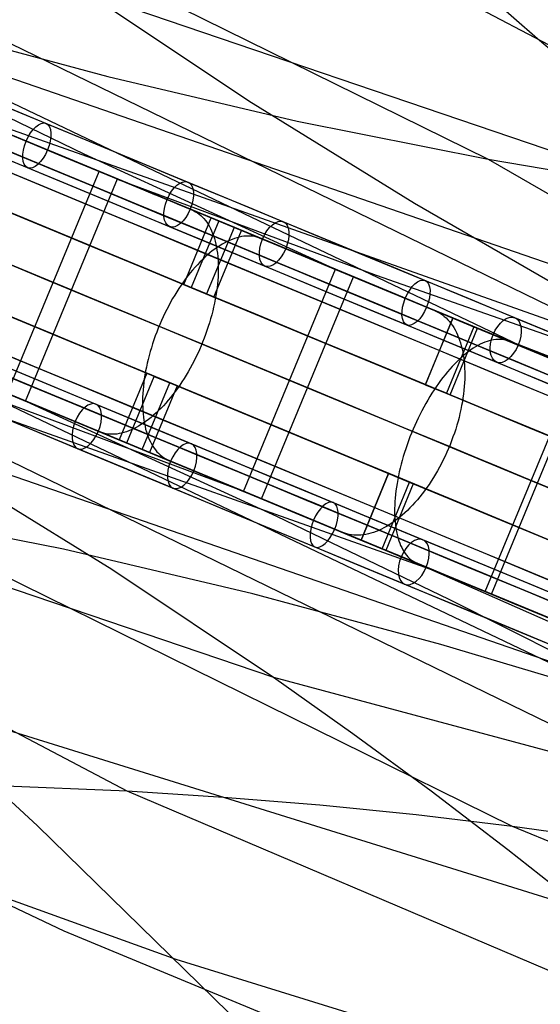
# Model space of a CAD drawing. Extents: x -3378 to 3007, y -425 to 173.
# Tile 372 of 396: x 2602 to 2667, y -210 to -87. Entities that reach past the tile are written whole.
import ezdxf

# ---------------------------------------------------------------- set-up
doc = ezdxf.new("R2010")
doc.units = 0
doc.layers.add('PREDEFINITO', color=7, linetype='CONTINUOUS')

msp = doc.modelspace()

# ---------------------------------------------------------------- linework, layer by layer
at = {"layer": 'PREDEFINITO'}
for p, q in [((2532.88, -56.49, 2490.82), (2691.82, -133.88, 2888.67)), ((2580.6, -64.65, 2472.11), (2660.53, -104.02, 2673.72)), ((2628.74, -69.07, 2452.47), (2708.4, -110.9, 2654.39)), ((2566.3, -80.44, 2710.18), (2665.41, -127.7, 2954.64)), ((2666.7, -89, 1950.52), (2657.64, -81.04, 1955.57)), ((2734.31, -139.93, 1917.21), (2567.2, -82.27, 1519.36)), ((2694.8, -111.96, 1935.93), (2610.44, -83.28, 1734.32)), ((2630.66, -96.77, 1725.18), (2610.44, -83.28, 1734.32)), ((2589.55, -87.39, 2700.97), (2613.02, -93.7, 2691.89)), ((2675.92, -96.82, 1945.58), (2666.7, -89, 1950.52)), ((2610.07, -103.39, 1499.69), (2588.55, -93.04, 1509.55)), ((2613.02, -93.7, 2691.89), (2636.69, -99.27, 2682.85)), ((2693.75, -133.23, 1697.86), (2590.25, -96.57, 1453.39)), ((2651.34, -109.57, 1716.14), (2630.66, -96.77, 1725.18)), ((2594.51, -98.33, 2908.58), (2606.93, -103.48, 2917.58)), ((2610.41, -104.92, 1465.23), (2597.31, -99.49, 1457.43)), ((2636.69, -99.27, 2682.85), (2660.53, -104.02, 2673.72)), ((2603.87, -102.21, 2923.58), (2601.84, -101.37, 2926.93)), ((2611.95, -105.56, 2910.19), (2606.9, -103.47, 2918.56)), ((2606.93, -103.48, 2917.58), (2619.53, -108.7, 2926.29)), ((2641.31, -117.72, 1485.28), (2610.07, -103.39, 1499.69)), ((2660.53, -104.02, 2673.72), (2793.77, -180.87, 3010.12)), ((2660.53, -104.02, 2673.72), (2672.49, -106.07, 2669.06)), ((2600.47, -133.28, 2910.19), (2611.95, -105.56, 2910.19)), ((2623.35, -110.28, 1473.34), (2610.41, -104.92, 1465.23)), ((2602.75, -134.22, 1480.07), (2614.23, -106.5, 1480.07)), ((2614.23, -106.5, 1480.07), (2618.88, -108.43, 1471.44)), ((2614.34, -106.55, 2922.75), (2646.57, -118.51, 2908.35)), ((2619.53, -108.7, 2926.29), (2632.31, -113.99, 2934.7)), ((2621.68, -109.59, 1466.25), (2623.54, -110.36, 1462.8)), ((2636.13, -115.57, 1481.75), (2623.35, -110.28, 1473.34)), ((2623.54, -110.36, 1462.8), (2623.77, -110.46, 1462.35)), ((2623.77, -110.46, 1462.35), (2624, -110.59, 1461.9)), ((2624, -110.59, 1461.9), (2624.23, -110.73, 1461.46)), ((2672.39, -121.71, 1707.07), (2651.34, -109.57, 1716.14)), ((2622.51, -119.67, 2938.58), (2625.95, -111.36, 2938.58)), ((2626.88, -111.74, 1476.56), (2623.44, -120.06, 1476.56)), ((2624.23, -110.73, 1461.46), (2624.44, -110.89, 1461.01)), ((2624.44, -110.89, 1461.01), (2624.65, -111.06, 1460.57)), ((2624.65, -111.06, 1460.57), (2624.85, -111.25, 1460.13)), ((2624.85, -111.25, 1460.13), (2625.04, -111.45, 1459.7)), ((2625.04, -111.45, 1459.7), (2625.22, -111.67, 1459.26)), ((2625.22, -111.67, 1459.26), (2625.4, -111.9, 1458.84)), ((2509.86, -112.05, 2490.82), (2676.97, -169.72, 2888.67)), ((2628.81, -112.54, 2933.44), (2625.36, -120.85, 2933.44)), ((2625.4, -111.9, 1458.84), (2625.56, -112.15, 1458.41)), ((2625.56, -112.15, 1458.41), (2625.72, -112.42, 1457.99)), ((2625.72, -112.42, 1457.99), (2625.86, -112.69, 1457.58)), ((2625.86, -112.69, 1457.58), (2626, -112.98, 1457.18)), ((2626, -112.98, 1457.18), (2626.12, -113.29, 1456.78)), ((2626.29, -121.24, 1471.42), (2629.74, -112.93, 1471.42)), ((2626.12, -113.29, 1456.78), (2626.24, -113.61, 1456.38)), ((2626.24, -113.61, 1456.38), (2626.35, -113.94, 1456)), ((2626.35, -113.94, 1456), (2626.44, -114.28, 1455.62)), ((2626.44, -114.28, 1455.62), (2626.53, -114.63, 1455.25)), ((2628.25, -114.17, 2953.22), (2627.94, -114.31, 2953.62)), ((2628.55, -114.04, 2952.82), (2628.25, -114.17, 2953.22)), ((2628.85, -113.93, 2952.42), (2628.55, -114.04, 2952.82)), ((2629.15, -113.84, 2952.01), (2628.85, -113.93, 2952.42)), ((2629.45, -113.76, 2951.59), (2629.15, -113.84, 2952.01)), ((2629.74, -113.7, 2951.16), (2629.45, -113.76, 2951.59)), ((2630.03, -113.66, 2950.74), (2629.74, -113.7, 2951.16)), ((2630.31, -113.64, 2950.3), (2630.03, -113.66, 2950.74)), ((2630.59, -113.63, 2949.87), (2630.31, -113.64, 2950.3)), ((2630.87, -113.63, 2949.43), (2630.59, -113.63, 2949.87)), ((2631.13, -113.66, 2948.99), (2630.87, -113.63, 2949.43)), ((2631.4, -113.7, 2948.54), (2631.13, -113.66, 2948.99)), ((2631.65, -113.76, 2948.1), (2631.4, -113.7, 2948.54)), ((2631.91, -113.83, 2947.65), (2631.65, -113.76, 2948.1)), ((2632.15, -113.92, 2947.2), (2631.91, -113.83, 2947.65)), ((2634.01, -114.7, 2943.75), (2632.15, -113.92, 2947.2)), ((2632.31, -113.99, 2934.7), (2645.25, -119.35, 2942.8)), ((2626.08, -115.49, 2955.79), (2625.77, -115.74, 2956.12)), ((2626.39, -115.26, 2955.45), (2626.08, -115.49, 2955.79)), ((2626.7, -115.04, 2955.1), (2626.39, -115.26, 2955.45)), ((2626.53, -114.63, 1455.25), (2626.6, -115, 1454.89)), ((2626.6, -115, 1454.89), (2626.67, -115.37, 1454.54)), ((2626.67, -115.37, 1454.54), (2626.72, -115.76, 1454.2)), ((2627.01, -114.83, 2954.75), (2626.7, -115.04, 2955.1)), ((2627.32, -114.64, 2954.38), (2627.01, -114.83, 2954.75)), ((2627.63, -114.47, 2954), (2627.32, -114.64, 2954.38)), ((2627.94, -114.31, 2953.62), (2627.63, -114.47, 2954)), ((2624.84, -116.58, 2957.05), (2624.53, -116.88, 2957.33)), ((2625.15, -116.28, 2956.75), (2624.84, -116.58, 2957.05)), ((2625.45, -116.01, 2956.44), (2625.15, -116.28, 2956.75)), ((2625.77, -115.74, 2956.12), (2625.45, -116.01, 2956.44)), ((2626.72, -115.76, 1454.2), (2626.77, -116.16, 1453.88)), ((2626.77, -116.16, 1453.88), (2626.8, -116.56, 1453.56)), ((2626.8, -116.56, 1453.56), (2626.82, -116.98, 1453.25)), ((2648.72, -120.79, 1490.45), (2636.13, -115.57, 1481.75)), ((2641.46, -117.78, 2929.92), (2636.8, -115.85, 2938.56)), ((2623.63, -117.87, 2958.11), (2623.33, -118.23, 2958.35)), ((2623.93, -117.53, 2957.87), (2623.63, -117.87, 2958.11)), ((2624.23, -117.2, 2957.61), (2623.93, -117.53, 2957.87)), ((2624.53, -116.88, 2957.33), (2624.23, -117.2, 2957.61)), ((2626.82, -116.98, 1453.25), (2626.83, -117.4, 1452.95)), ((2626.83, -117.84, 1452.67), (2626.82, -118.28, 1452.39)), ((2626.83, -117.4, 1452.95), (2626.83, -117.84, 1452.67)), ((2629.98, -145.5, 2929.92), (2641.46, -117.78, 2929.92)), ((2550.43, -118.75, 2710.18), (2653.93, -155.42, 2954.64)), ((2711.3, -195.49, 1917.21), (2552.36, -118.1, 1519.36)), ((2622.75, -118.97, 2958.78), (2622.47, -119.36, 2958.97)), ((2623.04, -118.59, 2958.57), (2622.75, -118.97, 2958.78)), ((2623.33, -118.23, 2958.35), (2623.04, -118.59, 2958.57)), ((2626.77, -119.18, 1451.89), (2626.73, -119.64, 1451.65)), ((2626.8, -118.72, 1452.13), (2626.77, -119.18, 1451.89)), ((2626.82, -118.28, 1452.39), (2626.8, -118.72, 1452.13)), ((2632.25, -146.44, 1499.81), (2643.73, -118.72, 1499.81)), ((2643.73, -118.72, 1499.81), (2648.79, -120.82, 1491.44)), ((2646.57, -118.51, 2908.35), (2669.1, -126.41, 2898.49)), ((2621.92, -120.16, 2959.32), (2621.65, -120.58, 2959.47)), ((2622.19, -119.76, 2959.15), (2621.92, -120.16, 2959.32)), ((2622.47, -119.36, 2958.97), (2622.19, -119.76, 2959.15)), ((2625.36, -120.85, 2933.44), (2622.51, -119.67, 2938.58)), ((2623.44, -120.06, 1476.56), (2626.29, -121.24, 1471.42)), ((2626.68, -120.1, 1451.43), (2626.61, -120.57, 1451.22)), ((2626.73, -119.64, 1451.65), (2626.68, -120.1, 1451.43)), ((2645.25, -119.35, 2942.8), (2658.35, -124.78, 2950.61)), ((2621.13, -121.44, 2959.73), (2620.88, -121.88, 2959.83)), ((2621.39, -121.01, 2959.61), (2621.13, -121.44, 2959.73)), ((2621.65, -120.58, 2959.47), (2621.39, -121.01, 2959.61)), ((2626.45, -121.52, 1450.85), (2626.36, -122, 1450.68)), ((2626.54, -121.05, 1451.03), (2626.45, -121.52, 1450.85)), ((2626.61, -120.57, 1451.22), (2626.54, -121.05, 1451.03)), ((2661.14, -125.93, 1499.45), (2648.72, -120.79, 1490.45)), ((2620.4, -122.78, 2960), (2620.17, -123.24, 2960.06)), ((2620.64, -122.33, 2959.93), (2620.4, -122.78, 2960)), ((2620.88, -121.88, 2959.83), (2620.64, -122.33, 2959.93)), ((2626.25, -122.49, 1450.53), (2626.14, -122.97, 1450.39)), ((2626.36, -122, 1450.68), (2626.25, -122.49, 1450.53)), ((2651.82, -122.07, 1486.42), (2653.85, -122.91, 1483.07)), ((2619.95, -123.71, 2960.11), (2619.74, -124.18, 2960.14)), ((2620.17, -123.24, 2960.06), (2619.95, -123.71, 2960.11)), ((2625.88, -123.95, 1450.16), (2625.74, -124.44, 1450.07)), ((2626.01, -123.46, 1450.27), (2625.88, -123.95, 1450.16)), ((2626.14, -122.97, 1450.39), (2626.01, -123.46, 1450.27)), ((2656.14, -123.86, 1496.71), (2652.69, -132.18, 1496.71)), ((2652.71, -132.18, 2957.14), (2656.15, -123.87, 2957.14)), ((2653.85, -122.91, 1483.07), (2654.1, -123.03, 1482.64)), ((2654.1, -123.03, 1482.64), (2654.35, -123.16, 1482.2)), ((2654.35, -123.16, 1482.2), (2654.6, -123.31, 1481.77)), ((2654.6, -123.31, 1481.77), (2654.83, -123.48, 1481.34)), ((2654.83, -123.48, 1481.34), (2655.06, -123.66, 1480.91)), ((2655.06, -123.66, 1480.91), (2655.28, -123.85, 1480.49)), ((2655.28, -123.85, 1480.49), (2655.49, -124.07, 1480.06)), ((2655.49, -124.07, 1480.06), (2655.7, -124.29, 1479.64)), ((2677.88, -171.54, 1697.86), (2578.77, -124.29, 1453.39)), ((2619.33, -125.13, 2960.16), (2619.14, -125.61, 2960.14)), ((2619.53, -124.65, 2960.16), (2619.33, -125.13, 2960.16)), ((2619.74, -124.18, 2960.14), (2619.53, -124.65, 2960.16)), ((2625.58, -124.93, 1450), (2625.42, -125.42, 1449.93)), ((2625.74, -124.44, 1450.07), (2625.58, -124.93, 1450)), ((2658.77, -124.95, 2951.85), (2655.32, -133.26, 2951.85)), ((2655.7, -124.29, 1479.64), (2655.89, -124.53, 1479.23)), ((2655.79, -133.46, 1491.73), (2659.23, -125.14, 1491.73)), ((2655.89, -124.53, 1479.23), (2656.07, -124.79, 1478.82)), ((2656.07, -124.79, 1478.82), (2656.25, -125.06, 1478.41)), ((2656.25, -125.06, 1478.41), (2656.41, -125.35, 1478.01)), ((2656.41, -125.35, 1478.01), (2656.57, -125.65, 1477.62)), ((2658.35, -124.78, 2950.61), (2671.61, -130.27, 2958.1)), ((2618.79, -126.58, 2960.06), (2618.62, -127.07, 2960)), ((2618.96, -126.1, 2960.11), (2618.79, -126.58, 2960.06)), ((2619.14, -125.61, 2960.14), (2618.96, -126.1, 2960.11)), ((2625.07, -126.39, 1449.86), (2624.88, -126.87, 1449.84)), ((2625.25, -125.9, 1449.89), (2625.07, -126.39, 1449.86)), ((2625.42, -125.42, 1449.93), (2625.25, -125.9, 1449.89)), ((2656.57, -125.65, 1477.62), (2656.71, -125.96, 1477.23)), ((2656.71, -125.96, 1477.23), (2656.85, -126.28, 1476.85)), ((2656.85, -126.28, 1476.85), (2656.97, -126.62, 1476.48)), ((2661.21, -126.58, 2969.29), (2660.95, -126.63, 2969.73)), ((2673.38, -131, 1508.74), (2661.14, -125.93, 1499.45)), ((2661.48, -126.54, 2968.84), (2661.21, -126.58, 2969.29)), ((2661.73, -126.53, 2968.39), (2661.48, -126.54, 2968.84)), ((2661.99, -126.52, 2967.94), (2661.73, -126.53, 2968.39)), ((2818.58, -187.08, 1878.8), (2661.92, -126.26, 1500.03)), ((2662.24, -126.54, 2967.49), (2661.99, -126.52, 2967.94)), ((2662.48, -126.57, 2967.03), (2662.24, -126.54, 2967.49)), ((2662.71, -126.62, 2966.57), (2662.48, -126.57, 2967.03)), ((2618.47, -127.56, 2959.93), (2618.33, -128.05, 2959.83)), ((2618.62, -127.07, 2960), (2618.47, -127.56, 2959.93)), ((2624.47, -127.82, 1449.86), (2624.26, -128.29, 1449.89)), ((2624.68, -127.35, 1449.84), (2624.47, -127.82, 1449.86)), ((2624.88, -126.87, 1449.84), (2624.68, -127.35, 1449.84)), ((2656.97, -126.62, 1476.48), (2657.08, -126.97, 1476.12)), ((2657.08, -126.97, 1476.12), (2657.19, -127.33, 1475.76)), ((2657.19, -127.33, 1475.76), (2657.28, -127.7, 1475.41)), ((2657.28, -127.7, 1475.41), (2657.36, -128.09, 1475.07)), ((2658.68, -127.63, 2973.03), (2658.39, -127.83, 2973.41)), ((2658.97, -127.45, 2972.65), (2658.68, -127.63, 2973.03)), ((2659.26, -127.28, 2972.25), (2658.97, -127.45, 2972.65)), ((2659.55, -127.13, 2971.85), (2659.26, -127.28, 2972.25)), ((2659.84, -127, 2971.44), (2659.55, -127.13, 2971.85)), ((2660.12, -126.88, 2971.02), (2659.84, -127, 2971.44)), ((2660.4, -126.78, 2970.59), (2660.12, -126.88, 2971.02)), ((2660.67, -126.7, 2970.16), (2660.4, -126.78, 2970.59)), ((2660.95, -126.63, 2969.73), (2660.67, -126.7, 2970.16)), ((2662.94, -126.69, 2966.11), (2662.71, -126.62, 2966.57)), ((2663.17, -126.77, 2965.65), (2662.94, -126.69, 2966.11)), ((2664.86, -127.47, 2962.1), (2663.17, -126.77, 2965.65)), ((2618.07, -129.02, 2959.61), (2617.95, -129.51, 2959.47)), ((2618.19, -128.54, 2959.73), (2618.07, -129.02, 2959.61)), ((2618.33, -128.05, 2959.83), (2618.19, -128.54, 2959.73)), ((2624.03, -128.76, 1449.93), (2623.81, -129.22, 1450)), ((2624.26, -128.29, 1449.89), (2624.03, -128.76, 1449.93)), ((2656.91, -129.04, 2975.16), (2656.62, -129.32, 2975.47)), ((2657.21, -128.77, 2974.83), (2656.91, -129.04, 2975.16)), ((2657.5, -128.51, 2974.49), (2657.21, -128.77, 2974.83)), ((2657.36, -128.09, 1475.07), (2657.43, -128.48, 1474.74)), ((2657.43, -128.48, 1474.74), (2657.49, -128.88, 1474.42)), ((2657.49, -128.88, 1474.42), (2657.54, -129.3, 1474.11)), ((2657.8, -128.27, 2974.14), (2657.5, -128.51, 2974.49)), ((2658.09, -128.04, 2973.78), (2657.8, -128.27, 2974.14)), ((2658.39, -127.83, 2973.41), (2658.09, -128.04, 2973.78)), ((2617.85, -129.99, 2959.32), (2617.75, -130.47, 2959.15)), ((2617.95, -129.51, 2959.47), (2617.85, -129.99, 2959.32)), ((2623.33, -130.12, 1450.16), (2623.08, -130.56, 1450.27)), ((2623.57, -129.67, 1450.07), (2623.33, -130.12, 1450.16)), ((2623.81, -129.22, 1450), (2623.57, -129.67, 1450.07)), ((2655.74, -130.25, 2976.35), (2655.45, -130.59, 2976.62)), ((2656.03, -129.93, 2976.07), (2655.74, -130.25, 2976.35)), ((2656.32, -129.62, 2975.78), (2656.03, -129.93, 2976.07)), ((2656.62, -129.32, 2975.47), (2656.32, -129.62, 2975.78)), ((2657.54, -129.3, 1474.11), (2657.57, -129.72, 1473.82)), ((2657.57, -129.72, 1473.82), (2657.6, -130.15, 1473.53)), ((2657.6, -130.15, 1473.53), (2657.61, -130.58, 1473.25)), ((2595.45, -131.2, 2917.58), (2608.05, -136.41, 2926.29)), ((2617.91, -130.76, 2938.58), (2614.47, -139.07, 2938.58)), ((2615.4, -139.46, 1476.56), (2618.84, -131.14, 1476.56)), ((2617.59, -131.43, 2958.78), (2617.53, -131.9, 2958.57)), ((2617.67, -130.95, 2958.97), (2617.59, -131.43, 2958.78)), ((2617.75, -130.47, 2959.15), (2617.67, -130.95, 2958.97)), ((2620.77, -131.94, 2933.44), (2617.91, -130.76, 2938.58)), ((2618.84, -131.14, 1476.56), (2621.7, -132.33, 1471.42)), ((2622.56, -131.42, 1450.53), (2622.29, -131.83, 1450.68)), ((2622.82, -130.99, 1450.39), (2622.56, -131.42, 1450.53)), ((2623.08, -130.56, 1450.27), (2622.82, -130.99, 1450.39)), ((2654.88, -131.3, 2977.12), (2654.6, -131.67, 2977.34)), ((2655.16, -130.94, 2976.87), (2654.88, -131.3, 2977.12)), ((2655.45, -130.59, 2976.62), (2655.16, -130.94, 2976.87)), ((2657.61, -131.48, 1472.74), (2657.59, -131.94, 1472.5)), ((2657.61, -130.58, 1473.25), (2657.62, -131.03, 1472.99)), ((2657.62, -131.03, 1472.99), (2657.61, -131.48, 1472.74)), ((2660.17, -158, 2947.89), (2671.65, -130.29, 2947.89)), ((2660.94, -158.32, 1521.26), (2672.42, -130.6, 1521.26)), ((2611.87, -138, 1473.34), (2598.93, -132.64, 1465.23)), ((2617.33, -140.26, 2933.44), (2620.77, -131.94, 2933.44)), ((2617.48, -132.36, 2958.35), (2617.44, -132.82, 2958.11)), ((2617.53, -131.9, 2958.57), (2617.48, -132.36, 2958.35)), ((2621.7, -132.33, 1471.42), (2618.26, -140.64, 1471.42)), ((2621.74, -132.64, 1451.03), (2621.45, -133.03, 1451.22)), ((2622.02, -132.24, 1450.85), (2621.74, -132.64, 1451.03)), ((2622.29, -131.83, 1450.68), (2622.02, -132.24, 1450.85)), ((2652.69, -132.18, 1496.71), (2655.79, -133.46, 1491.73)), ((2655.32, -133.26, 2951.85), (2652.71, -132.18, 2957.14)), ((2654.05, -132.44, 2977.76), (2653.78, -132.84, 2977.94)), ((2654.32, -132.05, 2977.56), (2654.05, -132.44, 2977.76)), ((2654.6, -131.67, 2977.34), (2654.32, -132.05, 2977.56)), ((2657.56, -132.4, 1472.27), (2657.51, -132.87, 1472.05)), ((2657.59, -131.94, 1472.5), (2657.56, -132.4, 1472.27)), ((2629.83, -145.44, 1485.28), (2597.61, -133.47, 1499.69)), ((2617.38, -133.72, 2957.61), (2617.37, -134.16, 2957.33)), ((2617.4, -133.28, 2957.87), (2617.38, -133.72, 2957.61)), ((2617.44, -132.82, 2958.11), (2617.4, -133.28, 2957.87)), ((2620.87, -133.77, 1451.65), (2620.58, -134.12, 1451.89)), ((2621.17, -133.4, 1451.43), (2620.87, -133.77, 1451.65)), ((2621.45, -133.03, 1451.22), (2621.17, -133.4, 1451.43)), ((2653.25, -133.67, 2978.27), (2652.99, -134.1, 2978.41)), ((2653.51, -133.25, 2978.11), (2653.25, -133.67, 2978.27)), ((2653.78, -132.84, 2977.94), (2653.51, -133.25, 2978.11)), ((2657.39, -133.83, 1471.66), (2657.32, -134.31, 1471.49)), ((2657.46, -133.35, 1471.85), (2657.39, -133.83, 1471.66)), ((2657.51, -132.87, 1472.05), (2657.46, -133.35, 1471.85)), ((2607.4, -136.15, 1471.44), (2602.75, -134.22, 1480.07)), ((2602.86, -134.26, 2922.75), (2634.11, -148.59, 2908.35)), ((2617.37, -134.16, 2957.33), (2617.37, -134.59, 2957.05)), ((2617.37, -134.59, 2957.05), (2617.39, -135.02, 2956.75)), ((2617.39, -135.02, 2956.75), (2617.41, -135.43, 2956.44)), ((2619.68, -135.12, 1452.67), (2619.37, -135.42, 1452.95)), ((2619.98, -134.8, 1452.39), (2619.68, -135.12, 1452.67)), ((2620.28, -134.47, 1452.13), (2619.98, -134.8, 1452.39)), ((2620.58, -134.12, 1451.89), (2620.28, -134.47, 1452.13)), ((2652.5, -134.98, 2978.64), (2652.26, -135.43, 2978.74)), ((2652.74, -134.53, 2978.53), (2652.5, -134.98, 2978.64)), ((2652.99, -134.1, 2978.41), (2652.74, -134.53, 2978.53)), ((2657.23, -134.79, 1471.33), (2657.13, -135.28, 1471.18)), ((2657.32, -134.31, 1471.49), (2657.23, -134.79, 1471.33)), ((2608.05, -136.41, 2926.29), (2620.83, -141.71, 2934.7)), ((2617.41, -135.43, 2956.44), (2617.44, -135.84, 2956.12)), ((2617.44, -135.84, 2956.12), (2617.48, -136.24, 2955.79)), ((2617.48, -136.24, 2955.79), (2617.54, -136.63, 2955.45)), ((2618.44, -136.26, 1453.88), (2618.13, -136.51, 1454.2)), ((2618.75, -135.99, 1453.56), (2618.44, -136.26, 1453.88)), ((2619.06, -135.71, 1453.25), (2618.75, -135.99, 1453.56)), ((2619.37, -135.42, 1452.95), (2619.06, -135.71, 1453.25)), ((2651.8, -136.34, 2978.88), (2651.58, -136.81, 2978.93)), ((2652.03, -135.88, 2978.82), (2651.8, -136.34, 2978.88)), ((2652.26, -135.43, 2978.74), (2652.03, -135.88, 2978.82)), ((2656.91, -136.26, 1470.93), (2656.78, -136.75, 1470.83)), ((2657.02, -135.77, 1471.05), (2656.91, -136.26, 1470.93)), ((2657.13, -135.28, 1471.18), (2657.02, -135.77, 1471.05)), ((2612.06, -138.07, 1462.8), (2610.19, -137.3, 1466.25)), ((2616.57, -137.53, 1456), (2616.26, -137.69, 1456.38)), ((2616.88, -137.36, 1455.62), (2616.57, -137.53, 1456)), ((2617.19, -137.17, 1455.25), (2616.88, -137.36, 1455.62)), ((2617.51, -136.96, 1454.89), (2617.19, -137.17, 1455.25)), ((2617.82, -136.74, 1454.54), (2617.51, -136.96, 1454.89)), ((2617.54, -136.63, 2955.45), (2617.6, -137, 2955.1)), ((2617.6, -137, 2955.1), (2617.68, -137.37, 2954.75)), ((2617.68, -137.37, 2954.75), (2617.76, -137.72, 2954.38)), ((2618.13, -136.51, 1454.2), (2617.82, -136.74, 1454.54)), ((2651.37, -137.28, 2978.96), (2651.16, -137.75, 2978.98)), ((2651.58, -136.81, 2978.93), (2651.37, -137.28, 2978.96)), ((2656.64, -137.24, 1470.74), (2656.49, -137.73, 1470.66)), ((2656.78, -136.75, 1470.83), (2656.64, -137.24, 1470.74)), ((2624.65, -143.29, 1481.75), (2611.87, -138, 1473.34)), ((2612.3, -138.16, 1462.35), (2612.06, -138.07, 1462.8)), ((2612.55, -138.24, 1461.9), (2612.3, -138.16, 1462.35)), ((2612.81, -138.3, 1461.46), (2612.55, -138.24, 1461.9)), ((2613.07, -138.34, 1461.01), (2612.81, -138.3, 1461.46)), ((2613.34, -138.36, 1460.57), (2613.07, -138.34, 1461.01)), ((2613.61, -138.37, 1460.13), (2613.34, -138.36, 1460.57)), ((2613.89, -138.36, 1459.7), (2613.61, -138.37, 1460.13)), ((2614.18, -138.34, 1459.26), (2613.89, -138.36, 1459.7)), ((2614.47, -138.29, 1458.84), (2614.18, -138.34, 1459.26)), ((2614.76, -138.23, 1458.41), (2614.47, -138.29, 1458.84)), ((2615.05, -138.16, 1457.99), (2614.76, -138.23, 1458.41)), ((2615.35, -138.06, 1457.58), (2615.05, -138.16, 1457.99)), ((2615.65, -137.96, 1457.18), (2615.35, -138.06, 1457.58)), ((2615.96, -137.83, 1456.78), (2615.65, -137.96, 1457.18)), ((2616.26, -137.69, 1456.38), (2615.96, -137.83, 1456.78)), ((2617.76, -137.72, 2954.38), (2617.86, -138.06, 2954)), ((2617.86, -138.06, 2954), (2617.97, -138.39, 2953.62)), ((2617.97, -138.39, 2953.62), (2618.08, -138.71, 2953.22)), ((2618.08, -138.71, 2953.22), (2618.21, -139.01, 2952.82)), ((2650.77, -138.71, 2978.96), (2650.59, -139.2, 2978.93)), ((2650.96, -138.23, 2978.98), (2650.77, -138.71, 2978.96)), ((2651.16, -137.75, 2978.98), (2650.96, -138.23, 2978.98)), ((2656.15, -138.7, 1470.56), (2655.98, -139.19, 1470.53)), ((2656.32, -138.22, 1470.61), (2656.15, -138.7, 1470.56)), ((2656.49, -137.73, 1470.66), (2656.32, -138.22, 1470.61)), ((2549.38, -140.03, 2472.11), (2633.73, -168.71, 2673.72)), ((2618.21, -139.01, 2952.82), (2618.35, -139.3, 2952.42)), ((2618.35, -139.3, 2952.42), (2618.49, -139.58, 2952.01)), ((2618.49, -139.58, 2952.01), (2618.65, -139.84, 2951.59)), ((2618.65, -139.84, 2951.59), (2618.81, -140.09, 2951.16)), ((2618.81, -140.09, 2951.16), (2618.98, -140.33, 2950.74)), ((2650.42, -139.68, 2978.88), (2650.25, -140.17, 2978.82)), ((2650.59, -139.2, 2978.93), (2650.42, -139.68, 2978.88)), ((2655.79, -139.67, 1470.52), (2655.59, -140.15, 1470.52)), ((2655.98, -139.19, 1470.53), (2655.79, -139.67, 1470.52)), ((2615.44, -182.92, 1955.57), (2535.78, -141.08, 1753.65)), ((2618.98, -140.33, 2950.74), (2619.17, -140.55, 2950.3)), ((2619.17, -140.55, 2950.3), (2619.36, -140.75, 2949.87)), ((2619.36, -140.75, 2949.87), (2619.56, -140.94, 2949.43)), ((2619.56, -140.94, 2949.43), (2619.76, -141.11, 2948.99)), ((2619.76, -141.11, 2948.99), (2619.98, -141.27, 2948.54)), ((2619.98, -141.27, 2948.54), (2620.2, -141.41, 2948.1)), ((2649.94, -141.14, 2978.64), (2649.8, -141.63, 2978.53)), ((2650.09, -140.66, 2978.74), (2649.94, -141.14, 2978.64)), ((2650.25, -140.17, 2978.82), (2650.09, -140.66, 2978.74)), ((2655.17, -141.09, 1470.56), (2654.94, -141.56, 1470.61)), ((2655.38, -140.62, 1470.53), (2655.17, -141.09, 1470.56)), ((2655.59, -140.15, 1470.52), (2655.38, -140.62, 1470.53)), ((2592.84, -142.42, 2691.89), (2613.52, -155.22, 2682.85)), ((2620.2, -141.41, 2948.1), (2620.43, -141.53, 2947.65)), ((2620.43, -141.53, 2947.65), (2620.67, -141.64, 2947.2)), ((2620.67, -141.64, 2947.2), (2622.53, -142.41, 2943.75)), ((2620.83, -141.71, 2934.7), (2633.77, -147.07, 2942.8)), ((2649.67, -142.11, 2978.41), (2649.55, -142.6, 2978.27)), ((2649.8, -141.63, 2978.53), (2649.67, -142.11, 2978.41)), ((2654.47, -142.47, 1470.74), (2654.22, -142.92, 1470.83)), ((2654.71, -142.02, 1470.66), (2654.47, -142.47, 1470.74)), ((2654.94, -141.56, 1470.61), (2654.71, -142.02, 1470.66)), ((2637.24, -148.51, 1490.45), (2624.65, -143.29, 1481.75)), ((2625.32, -143.57, 2938.56), (2629.98, -145.5, 2929.92)), ((2644.66, -151.58, 1496.71), (2648.1, -143.26, 1496.71)), ((2648.11, -143.27, 2957.14), (2644.67, -151.58, 2957.14)), ((2648.1, -143.26, 1496.71), (2651.19, -144.54, 1491.73)), ((2650.73, -144.35, 2951.85), (2648.11, -143.27, 2957.14)), ((2649.34, -143.56, 2977.94), (2649.24, -144.03, 2977.76)), ((2649.44, -143.08, 2978.11), (2649.34, -143.56, 2977.94)), ((2649.55, -142.6, 2978.27), (2649.44, -143.08, 2978.11)), ((2653.7, -143.78, 1471.05), (2653.44, -144.21, 1471.18)), ((2653.97, -143.35, 1470.93), (2653.7, -143.78, 1471.05)), ((2654.22, -142.92, 1470.83), (2653.97, -143.35, 1470.93)), ((2647.29, -152.67, 2951.85), (2650.73, -144.35, 2951.85)), ((2651.19, -144.54, 1491.73), (2647.75, -152.86, 1491.73)), ((2649.09, -144.97, 2977.34), (2649.02, -145.43, 2977.12)), ((2649.16, -144.5, 2977.56), (2649.09, -144.97, 2977.34)), ((2649.24, -144.03, 2977.76), (2649.16, -144.5, 2977.56)), ((2652.88, -145.02, 1471.49), (2652.59, -145.42, 1471.66)), ((2653.16, -144.62, 1471.33), (2652.88, -145.02, 1471.49)), ((2653.44, -144.21, 1471.18), (2653.16, -144.62, 1471.33)), ((2648.97, -145.88, 2976.87), (2648.93, -146.33, 2976.62)), ((2649.02, -145.43, 2977.12), (2648.97, -145.88, 2976.87)), ((2652, -146.18, 1472.05), (2651.7, -146.54, 1472.27)), ((2652.3, -145.8, 1471.85), (2652, -146.18, 1472.05)), ((2652.59, -145.42, 1471.66), (2652.3, -145.8, 1471.85)), ((2637.31, -148.53, 1491.44), (2632.25, -146.44, 1499.81)), ((2633.77, -147.07, 2942.8), (2646.87, -152.5, 2950.61)), ((2648.87, -147.21, 2976.07), (2648.86, -147.64, 2975.78)), ((2648.89, -146.77, 2976.35), (2648.87, -147.21, 2976.07)), ((2648.93, -146.33, 2976.62), (2648.89, -146.77, 2976.35)), ((2651.09, -147.23, 1472.74), (2650.77, -147.55, 1472.99)), ((2651.4, -146.89, 1472.5), (2651.09, -147.23, 1472.74)), ((2651.7, -146.54, 1472.27), (2651.4, -146.89, 1472.5)), ((2663.58, -187.33, 1935.93), (2583.65, -147.96, 1734.32)), ((2607.48, -152.72, 1725.18), (2583.65, -147.96, 1734.32)), ((2634.11, -148.59, 2908.35), (2655.63, -158.94, 2898.49)), ((2649.66, -153.65, 1499.45), (2637.24, -148.51, 1490.45)), ((2648.86, -147.64, 2975.78), (2648.86, -148.05, 2975.47)), ((2648.86, -148.05, 2975.47), (2648.86, -148.46, 2975.16)), ((2648.86, -148.46, 2975.16), (2648.88, -148.86, 2974.83)), ((2649.81, -148.45, 1473.82), (2649.49, -148.72, 1474.11)), ((2650.14, -148.17, 1473.53), (2649.81, -148.45, 1473.82)), ((2650.45, -147.87, 1473.25), (2650.14, -148.17, 1473.53)), ((2650.77, -147.55, 1472.99), (2650.45, -147.87, 1473.25)), ((2642.36, -150.63, 1483.07), (2640.34, -149.79, 1486.42)), ((2647.85, -149.87, 1475.76), (2647.52, -150.05, 1476.12)), ((2648.18, -149.67, 1475.41), (2647.85, -149.87, 1475.76)), ((2648.51, -149.45, 1475.07), (2648.18, -149.67, 1475.41)), ((2648.84, -149.23, 1474.74), (2648.51, -149.45, 1475.07)), ((2649.16, -148.98, 1474.42), (2648.84, -149.23, 1474.74)), ((2648.88, -148.86, 2974.83), (2648.91, -149.25, 2974.49)), ((2648.91, -149.25, 2974.49), (2648.95, -149.63, 2974.14)), ((2648.95, -149.63, 2974.14), (2649, -150, 2973.78)), ((2649.49, -148.72, 1474.11), (2649.16, -148.98, 1474.42)), ((2642.63, -150.73, 1482.64), (2642.36, -150.63, 1483.07)), ((2642.9, -150.81, 1482.2), (2642.63, -150.73, 1482.64)), ((2643.18, -150.88, 1481.77), (2642.9, -150.81, 1482.2)), ((2643.46, -150.93, 1481.34), (2643.18, -150.88, 1481.77)), ((2643.75, -150.96, 1480.91), (2643.46, -150.93, 1481.34)), ((2644.05, -150.98, 1480.49), (2643.75, -150.96, 1480.91)), ((2644.35, -150.98, 1480.06), (2644.05, -150.98, 1480.49)), ((2644.65, -150.96, 1479.64), (2644.35, -150.98, 1480.06)), ((2644.96, -150.92, 1479.23), (2644.65, -150.96, 1479.64)), ((2645.27, -150.87, 1478.82), (2644.96, -150.92, 1479.23)), ((2645.58, -150.8, 1478.41), (2645.27, -150.87, 1478.82)), ((2645.9, -150.72, 1478.01), (2645.58, -150.8, 1478.41)), ((2646.22, -150.62, 1477.62), (2645.9, -150.72, 1478.01)), ((2646.55, -150.5, 1477.23), (2646.22, -150.62, 1477.62)), ((2646.87, -150.37, 1476.85), (2646.55, -150.5, 1477.23)), ((2647.2, -150.21, 1476.48), (2646.87, -150.37, 1476.85)), ((2647.52, -150.05, 1476.12), (2647.2, -150.21, 1476.48)), ((2649, -150, 2973.78), (2649.05, -150.36, 2973.41)), ((2649.05, -150.36, 2973.41), (2649.12, -150.71, 2973.03)), ((2649.12, -150.71, 2973.03), (2649.2, -151.04, 2972.65)), ((2649.2, -151.04, 2972.65), (2649.29, -151.37, 2972.25)), ((2649.29, -151.37, 2972.25), (2649.39, -151.68, 2971.85)), ((2649.39, -151.68, 2971.85), (2649.49, -151.97, 2971.44)), ((2649.49, -151.97, 2971.44), (2649.61, -152.25, 2971.02)), ((2649.61, -152.25, 2971.02), (2649.74, -152.52, 2970.59)), ((2631.16, -158.29, 1716.14), (2607.48, -152.72, 1725.18)), ((2646.87, -152.5, 2950.61), (2660.13, -157.99, 2958.1)), ((2649.74, -152.52, 2970.59), (2649.87, -152.78, 2970.16)), ((2649.87, -152.78, 2970.16), (2650.01, -153.02, 2969.73)), ((2650.01, -153.02, 2969.73), (2650.17, -153.24, 2969.29)), ((2650.17, -153.24, 2969.29), (2650.33, -153.45, 2968.84)), ((2650.33, -153.45, 2968.84), (2650.5, -153.65, 2968.39)), ((2661.9, -158.72, 1508.74), (2649.66, -153.65, 1499.45)), ((2804.22, -221.74, 1878.8), (2650.44, -153.97, 1500.03)), ((2650.5, -153.65, 2968.39), (2650.68, -153.83, 2967.94)), ((2650.68, -153.83, 2967.94), (2650.86, -153.99, 2967.49)), ((2650.86, -153.99, 2967.49), (2651.06, -154.14, 2967.03)), ((2651.06, -154.14, 2967.03), (2651.26, -154.27, 2966.57)), ((2651.26, -154.27, 2966.57), (2651.47, -154.39, 2966.11)), ((2651.47, -154.39, 2966.11), (2651.69, -154.49, 2965.65)), ((2651.69, -154.49, 2965.65), (2653.38, -155.19, 2962.1)), ((2613.52, -155.22, 2682.85), (2633.73, -168.71, 2673.72)), ((2655.93, -156.25, 2956.77), (2660.17, -158, 2947.89)), ((2654.63, -164.6, 1707.07), (2631.16, -158.29, 1716.14)), ((2660.13, -157.99, 2958.1), (2673.55, -163.54, 2965.29)), ((2666.38, -160.58, 1513.19), (2660.94, -158.32, 1521.26)), ((2655.63, -158.94, 2898.49), (2676.97, -169.72, 2888.67)), ((2673.95, -163.71, 1518.32), (2661.9, -158.72, 1508.74)), ((2677.88, -171.54, 1697.86), (2654.63, -164.6, 1707.07)), ((2633.73, -168.71, 2673.72), (2782.28, -208.59, 3010.12)), ((2633.73, -168.71, 2673.72), (2643.64, -175.72, 2669.06)), ((2586.54, -170.95, 2452.47), (2672.45, -197.69, 2654.39)), ((2586.54, -170.95, 2452.47), (2604.25, -187.25, 2442.07)), ((2643.64, -175.72, 2669.06), (2653.41, -182.89, 2664.31)), ((2607.59, -200.38, 2077.9), (2567.39, -181.46, 1976.68)), ((2615.44, -182.92, 1955.57), (2591.39, -181.92, 1965.96)), ((2696.99, -217.63, 2159.96), (2615.44, -182.92, 1955.57)), ((2627.48, -183.7, 1950.52), (2615.44, -182.92, 1955.57)), ((2653.41, -182.89, 2664.31), (2663.01, -190.22, 2659.43)), ((2639.53, -184.68, 1945.58), (2627.48, -183.7, 1950.52)), ((2651.56, -185.89, 1940.72), (2639.53, -184.68, 1945.58)), ((2663.58, -187.33, 1935.93), (2651.56, -185.89, 1940.72)), ((2604.25, -187.25, 2442.07), (2662.74, -244.37, 2405.53)), ((2745.03, -221.01, 2140.25), (2663.58, -187.33, 1935.93)), ((2675.57, -189.01, 1931.21), (2663.58, -187.33, 1935.93)), ((2579.74, -188.84, 2330.14), (2621.54, -203.89, 2431.36)), ((2663.01, -190.22, 2659.43), (2672.45, -197.69, 2654.39)), ((2648.19, -217.21, 2179.48), (2607.59, -200.38, 2077.9)), ((2621.54, -203.89, 2431.36), (2664.47, -217.16, 2532.11))]:
    msp.add_line(p, q, dxfattribs=at)
at = {"layer": 'PREDEFINITO', "extrusion": (0.810266, -0.335623, 0.480444)}
msp.add_circle((902.03, 103.96, 2844.9), 3, dxfattribs=at)
at = {"layer": 'PREDEFINITO', "extrusion": (0.787266, -0.326096, 0.52333)}
msp.add_circle((902.03, 1208.3, 3633.97), 3, dxfattribs=at)
at = {"layer": 'PREDEFINITO', "extrusion": (0.787267, -0.326097, 0.523328)}
msp.add_circle((902.03, -38.11, 2883.63), 3, dxfattribs=at)
at = {"layer": 'PREDEFINITO', "extrusion": (0.810265, -0.335623, 0.480446)}
msp.add_circle((902.03, 1387.87, 3606.69), 3, dxfattribs=at)
at = {"layer": 'PREDEFINITO', "extrusion": (0.762168, -0.3157, 0.565185)}
msp.add_circle((902.03, -182.85, 2915.45), 3, dxfattribs=at)
at = {"layer": 'PREDEFINITO', "extrusion": (-0.787266, 0.326096, -0.52333)}
msp.add_circle((-872.03, 1208.3, -3633.97), 3, dxfattribs=at)
at = {"layer": 'PREDEFINITO', "extrusion": (-0.787267, 0.326097, -0.523328)}
msp.add_circle((-872.03, -38.11, -2883.63), 3, dxfattribs=at)
at = {"layer": 'PREDEFINITO', "extrusion": (-0.810265, 0.335623, -0.480446)}
msp.add_circle((-872.03, 1387.87, -3606.69), 3, dxfattribs=at)
at = {"layer": 'PREDEFINITO', "extrusion": (-0.762168, 0.3157, -0.565185)}
msp.add_circle((-872.03, -182.85, -2915.45), 3, dxfattribs=at)
at = {"layer": 'PREDEFINITO', "extrusion": (0.382683, 0.92388, -1.1978e-15)}
msp.add_arc((-2855.73, 2294, 905.03), 748, 359.99997, 88.07693, dxfattribs=at)
at = {"layer": 'PREDEFINITO', "extrusion": (-0.382683, -0.92388, 1.48291e-15)}
msp.add_arc((2855.73, 2295, -897.63), 765.61, 90.3288, 180, dxfattribs=at)
at = {"layer": 'PREDEFINITO', "extrusion": (-0.382683, -0.92388, 8.47377e-16)}
msp.add_arc((2085.73, 2115, -897.63), 765.61, 270.3288, 360, dxfattribs=at)
at = {"layer": 'PREDEFINITO', "extrusion": (-0.382683, -0.92388, -2.23212e-16)}
msp.add_arc((2855.73, 2295, -902.03), 755, 91.13841, 180, dxfattribs=at)
at = {"layer": 'PREDEFINITO', "extrusion": (-0.382683, -0.92388, -7.97186e-16)}
msp.add_arc((2085.73, 2115, -902.03), 755, 271.13841, 359.99999, dxfattribs=at)
at = {"layer": 'PREDEFINITO', "extrusion": (-0.382683, -0.92388, 1.33089e-16)}
msp.add_arc((2085.73, 2114, -905.03), 748, 271.92308, 0.00001, dxfattribs=at)
at = {"layer": 'PREDEFINITO', "extrusion": (-0.382683, -0.92388, -8.78413e-16)}
for centre in [(2855.73, 2295, -902.03), (2855.73, 2295, -893.03)]:
    msp.add_arc(centre, 751, 91.44972, 180, dxfattribs=at)
at = {"layer": 'PREDEFINITO', "extrusion": (-0.382683, -0.92388, 4.55473e-16)}
msp.add_arc((2085.73, 2115, -902.03), 751, 271.44972, 360, dxfattribs=at)
at = {"layer": 'PREDEFINITO', "extrusion": (0.382683, 0.92388, 9.57203e-16)}
msp.add_arc((-2855.73, 2294, 902.03), 751, 359.99997, 88.07693, dxfattribs=at)
at = {"layer": 'PREDEFINITO', "extrusion": (-0.382683, -0.92388, -6.50676e-16)}
msp.add_arc((2855.73, 2295, -900.03), 751, 91.44972, 180, dxfattribs=at)
at = {"layer": 'PREDEFINITO', "extrusion": (-0.382683, -0.92388, -2.1147e-15)}
msp.add_arc((2085.73, 2115, -900.03), 751, 271.44972, 360, dxfattribs=at)
at = {"layer": 'PREDEFINITO', "extrusion": (0.382683, 0.92388, -2.01245e-16)}
msp.add_arc((-2855.73, 2295, 902.03), 745, 0, 88.07691, dxfattribs=at)
at = {"layer": 'PREDEFINITO', "extrusion": (0.382683, 0.92388, -5.36653e-16)}
msp.add_arc((-2085.73, 2115, 902.03), 745, 180, 268.07691, dxfattribs=at)
at = {"layer": 'PREDEFINITO', "extrusion": (-0.382683, -0.92388, -1.67704e-16)}
msp.add_arc((2085.73, 2114, -902.03), 745, 271.92308, 0.00001, dxfattribs=at)
at = {"layer": 'PREDEFINITO', "extrusion": (0.382683, 0.92388, 1.74412e-15)}
msp.add_arc((-2855.73, 2294, 902.03), 745, 359.99997, 88.07693, dxfattribs=at)
at = {"layer": 'PREDEFINITO', "extrusion": (-0.382683, -0.92388, 5.94126e-16)}
msp.add_arc((2085.73, 2114, -902.03), 751, 271.92308, 0.00001, dxfattribs=at)
at = {"layer": 'PREDEFINITO', "extrusion": (0.382683, 0.92388, 9.98169e-16)}
msp.add_arc((-2855.73, 2294, 899.03), 748, 359.99997, 88.07693, dxfattribs=at)
at = {"layer": 'PREDEFINITO', "extrusion": (-0.382683, -0.92388, 4.69571e-16)}
msp.add_arc((2855.73, 2295, -900.03), 745, 91.9231, 180, dxfattribs=at)
at = {"layer": 'PREDEFINITO', "extrusion": (-0.382683, -0.92388, -2.75035e-15)}
msp.add_arc((2085.73, 2115, -900.03), 745, 271.92309, 360, dxfattribs=at)
at = {"layer": 'PREDEFINITO', "extrusion": (-0.382683, -0.92388, 1.99634e-16)}
msp.add_arc((2085.73, 2114, -899.03), 748, 271.92308, 0.00001, dxfattribs=at)
at = {"layer": 'PREDEFINITO', "extrusion": (-0.382683, -0.92388, 6.22162e-16)}
msp.add_arc((2855.73, 2295, -887.03), 770, 90, 180, dxfattribs=at)
at = {"layer": 'PREDEFINITO', "extrusion": (-0.382683, -0.92388, -1.68873e-15)}
msp.add_arc((2085.73, 2115, -887.03), 770, 270, 0, dxfattribs=at)
at = {"layer": 'PREDEFINITO', "extrusion": (-0.382683, -0.92388, 4.94557e-16)}
msp.add_arc((2855.73, 2295, -902.03), 735, 92.7294, 180, dxfattribs=at)
at = {"layer": 'PREDEFINITO', "extrusion": (-0.382683, -0.92388, 1.73095e-15)}
msp.add_arc((2085.73, 2115, -902.03), 735, 272.7294, 360, dxfattribs=at)
at = {"layer": 'PREDEFINITO', "extrusion": (-0.382683, -0.92388, -3.57872e-15)}
msp.add_arc((2085.73, 2115, -893.03), 751, 271.44972, 360, dxfattribs=at)
at = {"layer": 'PREDEFINITO', "extrusion": (-0.382683, -0.92388, -1.68461e-15)}
msp.add_arc((2855.73, 2295, -893.03), 748, 91.68544, 180, dxfattribs=at)
at = {"layer": 'PREDEFINITO', "extrusion": (-0.382683, -0.92388, -2.5104e-15)}
msp.add_arc((2085.73, 2115, -893.03), 748, 271.68544, 360, dxfattribs=at)
at = {"layer": 'PREDEFINITO', "extrusion": (-0.382683, -0.92388, -6.03735e-16)}
msp.add_arc((2855.73, 2295, -893.03), 745, 91.9231, 180, dxfattribs=at)
at = {"layer": 'PREDEFINITO', "extrusion": (-0.382683, -0.92388, -3.32054e-15)}
msp.add_arc((2085.73, 2115, -893.03), 745, 271.92309, 360, dxfattribs=at)
at = {"layer": 'PREDEFINITO', "extrusion": (-0.382683, -0.92388, 2.11844e-16)}
msp.add_arc((2855.73, 2295, -876.42), 765.61, 90.3288, 180, dxfattribs=at)
at = {"layer": 'PREDEFINITO', "extrusion": (-0.382683, -0.92388, -3.1474e-15)}
msp.add_arc((2085.73, 2115, -876.42), 765.61, 270.3288, 360, dxfattribs=at)
at = {"layer": 'PREDEFINITO', "extrusion": (-0.382683, -0.92388, 5.85608e-16)}
msp.add_arc((2855.73, 2295, -881.03), 751, 91.44972, 180, dxfattribs=at)
at = {"layer": 'PREDEFINITO', "extrusion": (-0.382683, -0.92388, -1.04108e-15)}
msp.add_arc((2085.73, 2115, -881.03), 751, 271.44972, 360, dxfattribs=at)
at = {"layer": 'PREDEFINITO', "extrusion": (-0.382683, -0.92388, -5.29882e-16)}
msp.add_arc((2855.73, 2295, -887.03), 735, 92.7294, 180, dxfattribs=at)
at = {"layer": 'PREDEFINITO', "extrusion": (-0.382683, -0.92388, 7.06509e-17)}
msp.add_arc((2085.73, 2115, -887.03), 735, 272.7294, 360, dxfattribs=at)
at = {"layer": 'PREDEFINITO', "extrusion": (-0.382683, -0.92388, -6.60631e-17)}
msp.add_arc((2855.73, 2295, -881.03), 748, 91.68544, 180, dxfattribs=at)
at = {"layer": 'PREDEFINITO', "extrusion": (-0.382683, -0.92388, -1.58552e-15)}
msp.add_arc((2085.73, 2115, -881.03), 748, 271.68544, 360, dxfattribs=at)
at = {"layer": 'PREDEFINITO', "extrusion": (-0.382683, -0.92388, -4.36031e-16)}
msp.add_arc((2855.73, 2295, -881.03), 745, 91.9231, 180, dxfattribs=at)
at = {"layer": 'PREDEFINITO', "extrusion": (-0.382683, -0.92388, -1.27455e-15)}
msp.add_arc((2085.73, 2115, -881.03), 745, 271.92309, 360, dxfattribs=at)
at = {"layer": 'PREDEFINITO', "extrusion": (-0.382683, -0.92388, -2.55099e-16)}
msp.add_arc((2855.73, 2295, -872.03), 755, 91.13841, 180, dxfattribs=at)
at = {"layer": 'PREDEFINITO', "extrusion": (-0.382683, -0.92388, -5.42086e-16)}
msp.add_arc((2085.73, 2115, -872.03), 755, 271.13841, 359.99999, dxfattribs=at)
at = {"layer": 'PREDEFINITO', "extrusion": (-0.382683, -0.92388, 7.48277e-16)}
msp.add_arc((2855.73, 2295, -874.03), 751, 91.44972, 180, dxfattribs=at)
at = {"layer": 'PREDEFINITO', "extrusion": (-0.382683, -0.92388, -1.78936e-15)}
msp.add_arc((2085.73, 2115, -874.03), 751, 271.44972, 360, dxfattribs=at)
at = {"layer": 'PREDEFINITO', "extrusion": (0.382683, 0.92388, 7.65263e-16)}
msp.add_arc((-2855.73, 2294, 875.03), 748, 359.99997, 88.07693, dxfattribs=at)
at = {"layer": 'PREDEFINITO', "extrusion": (-0.382683, -0.92388, -1.13868e-15)}
msp.add_arc((2855.73, 2295, -872.03), 751, 91.44972, 180, dxfattribs=at)
at = {"layer": 'PREDEFINITO', "extrusion": (-0.382683, -0.92388, -7.15744e-16)}
msp.add_arc((2085.73, 2115, -872.03), 751, 271.44972, 360, dxfattribs=at)
at = {"layer": 'PREDEFINITO', "extrusion": (0.382683, 0.92388, 3.63077e-16)}
msp.add_arc((-2855.73, 2294, 872.03), 751, 359.99997, 88.07693, dxfattribs=at)
at = {"layer": 'PREDEFINITO', "extrusion": (-0.382683, -0.92388, -1.33089e-16)}
msp.add_arc((2085.73, 2114, -875.03), 748, 271.92308, 0.00001, dxfattribs=at)
at = {"layer": 'PREDEFINITO', "extrusion": (-0.382683, -0.92388, 2.68327e-16)}
msp.add_arc((2855.73, 2295, -874.03), 745, 91.9231, 180, dxfattribs=at)
at = {"layer": 'PREDEFINITO', "extrusion": (-0.382683, -0.92388, -6.70816e-16)}
msp.add_arc((2085.73, 2115, -874.03), 745, 271.92309, 360, dxfattribs=at)
at = {"layer": 'PREDEFINITO', "extrusion": (0.382683, 0.92388, 1.60996e-15)}
msp.add_arc((-2855.73, 2295, 872.03), 745, 0, 88.07691, dxfattribs=at)
at = {"layer": 'PREDEFINITO', "extrusion": (0.382683, 0.92388, 1.27455e-15)}
msp.add_arc((-2085.73, 2115, 872.03), 745, 180, 268.07691, dxfattribs=at)
at = {"layer": 'PREDEFINITO', "extrusion": (-0.382683, -0.92388, 2.51556e-15)}
msp.add_arc((2085.73, 2114, -872.03), 745, 271.92308, 0.00001, dxfattribs=at)
at = {"layer": 'PREDEFINITO', "extrusion": (0.382683, 0.92388, -1.60996e-15)}
msp.add_arc((-2855.73, 2294, 872.03), 745, 359.99997, 88.07693, dxfattribs=at)
at = {"layer": 'PREDEFINITO', "extrusion": (-0.382683, -0.92388, 1.38629e-15)}
msp.add_arc((2085.73, 2114, -872.03), 751, 271.92308, 0.00001, dxfattribs=at)
at = {"layer": 'PREDEFINITO', "extrusion": (0.382683, 0.92388, 2.99451e-16)}
msp.add_arc((-2855.73, 2294, 869.03), 748, 359.99997, 88.07693, dxfattribs=at)
at = {"layer": 'PREDEFINITO', "extrusion": (-0.382683, -0.92388, -2.26252e-15)}
msp.add_arc((2085.73, 2114, -869.03), 748, 271.92308, 0.00001, dxfattribs=at)
at = {"layer": 'PREDEFINITO', "extrusion": (-0.382683, -0.92388, -1.41302e-16)}
msp.add_arc((2855.73, 2295, -872.03), 735, 92.7294, 180, dxfattribs=at)
at = {"layer": 'PREDEFINITO', "extrusion": (-0.382683, -0.92388, 9.18462e-16)}
msp.add_arc((2085.73, 2115, -872.03), 735, 272.7294, 360, dxfattribs=at)

doc.saveas('drawing.dxf')
